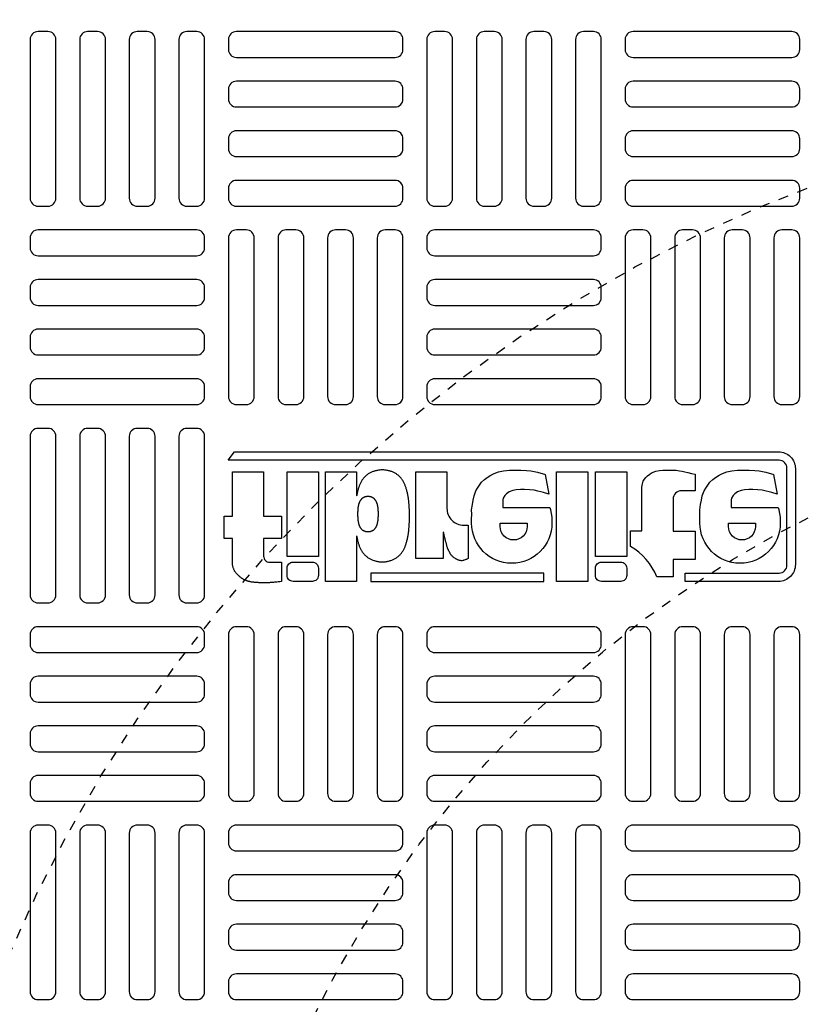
# Model space of a CAD drawing. Extents: x -169 to 6736, y -208 to 3022.
# Tile 444 of 656: x 1512 to 1520, y 1484 to 1494. Entities that reach past the tile are written whole.
import ezdxf

# ---------------------------------------------------------------- set-up
doc = ezdxf.new("R2010")
doc.units = 0
doc.header["$MEASUREMENT"] = 0
doc.linetypes.add('HIDDEN2', pattern=[0.28125, 0.1875, -0.09375])
doc.layers.get('DEFPOINTS').update_dxf_attribs({"linetype": 'CONTINUOUS'})
for name, color, linetype in [('TANK-MANHOLE-COVER-40', 2, 'CONTINUOUS'), ('TANK-MANHOLE-COVER-HATCH-40', 252, 'CONTINUOUS'), ('TANK-SLOPE', 3, 'CONTINUOUS')]:
    doc.layers.add(name, color=color, linetype=linetype)

msp = doc.modelspace()

# ---------------------------------------------------------------- linework, layer by layer
at = {"layer": 'DEFPOINTS', "color": 8, "linetype": 'HIDDEN2', "ltscale": 0.125}
msp.add_circle((1524.85787, 1479.01839), 14, dxfattribs=at)
msp.add_circle((1524.85787, 1479.01839), 14, dxfattribs=at)
at = {"layer": 'DEFPOINTS', "color": 8, "linetype": 'HIDDEN2', "ltscale": 0.5}
msp.add_circle((1524.85787, 1479.01839), 11, dxfattribs=at)
msp.add_circle((1524.85787, 1479.01839), 11, dxfattribs=at)
at = {"layer": 'TANK-MANHOLE-COVER-40', "color": 2}
for points in [[(1518.6821, 1488.20786), (1518.6821, 1488.29129), (1519.6146, 1488.29129, 0.4142136), (1519.69312, 1488.36981), (1519.69312, 1489.33225, 0.4142136), (1519.6146, 1489.41077), (1514.14687, 1489.41077), (1514.20979, 1489.49419), (1519.60969, 1489.49419, -0.4142136), (1519.77655, 1489.32734), (1519.77655, 1488.37471, -0.4142136), (1519.60969, 1488.20786)], [(1517.32849, 1489.07487), (1517.27695, 1489.08934), (1517.24947, 1489.09758), (1517.22108, 1489.1049), (1517.1826, 1489.11222), (1517.13955, 1489.1168), (1517.08733, 1489.11863), (1517.04886, 1489.11954), (1517.00581, 1489.11588), (1516.971, 1489.10947), (1516.93619, 1489.09758), (1516.90962, 1489.07744), (1516.89217, 1489.05992), (1516.87764, 1489.03486), (1516.87289, 1489.01657), (1516.87289, 1488.94319), (1517.33947, 1488.94319), (1517.34695, 1488.92058), (1517.35046, 1488.89954), (1517.35553, 1488.86604), (1517.35865, 1488.84071), (1517.35982, 1488.81656), (1517.36073, 1488.78738, -1), (1516.56254, 1488.78738), (1516.56306, 1488.82733), (1516.56399, 1488.87631), (1516.56306, 1488.9179), (1516.57046, 1488.97058), (1516.57786, 1489.01587), (1516.58711, 1489.05746), (1516.60469, 1489.10552), (1516.62041, 1489.13417), (1516.64169, 1489.16374), (1516.66204, 1489.19147), (1516.68979, 1489.2192), (1516.71846, 1489.24045), (1516.75269, 1489.26263), (1516.78691, 1489.27927), (1516.83131, 1489.29591), (1516.87941, 1489.30607), (1516.93769, 1489.31254), (1516.99874, 1489.31347), (1517.05054, 1489.31347), (1517.10696, 1489.30977), (1517.15044, 1489.30422), (1517.18559, 1489.2996), (1517.21704, 1489.29128), (1517.24941, 1489.28389), (1517.28549, 1489.2728), (1517.29291, 1489.26934)], [(1518.78291, 1489.27169), (1518.78291, 1489.10814), (1518.6461, 1489.10814, 0.4142136), (1518.56267, 1489.02472), (1518.56267, 1488.70757), (1518.78291, 1488.70757), (1518.78291, 1488.42686), (1518.56267, 1488.42686), (1518.56267, 1488.25294), (1518.40325, 1488.25294, 0.1618679), (1518.14129, 1488.55584), (1518.14129, 1488.70884), (1518.25268, 1488.70884), (1518.25268, 1489.14355), (1518.2589, 1489.176), (1518.26644, 1489.20149), (1518.27804, 1489.22176), (1518.29311, 1489.23972), (1518.31051, 1489.25652), (1518.3308, 1489.27332), (1518.34935, 1489.28549), (1518.39226, 1489.30287), (1518.42879, 1489.30982), (1518.46068, 1489.31329), (1518.48793, 1489.31329), (1518.52445, 1489.31329), (1518.56214, 1489.31329), (1518.59345, 1489.31098), (1518.62592, 1489.30692), (1518.65201, 1489.30171), (1518.68042, 1489.29476), (1518.70999, 1489.28838), (1518.7471, 1489.27969)], [(1519.13894, 1489.01657), (1519.13894, 1488.94319), (1519.60552, 1488.94319), (1519.613, 1488.92058), (1519.61651, 1488.89954), (1519.62158, 1488.86604), (1519.6247, 1488.84071), (1519.62587, 1488.81656), (1519.62678, 1488.78738, -1), (1518.82859, 1488.78738), (1518.82912, 1488.82733), (1518.83004, 1488.87631), (1518.82912, 1488.9179), (1518.83652, 1488.97058), (1518.84392, 1489.01587), (1518.85317, 1489.05746), (1518.87074, 1489.10552), (1518.88647, 1489.13417), (1518.90774, 1489.16374), (1518.92809, 1489.19147), (1518.95584, 1489.2192), (1518.98452, 1489.24045), (1519.01874, 1489.26263), (1519.05297, 1489.27927), (1519.09737, 1489.29591), (1519.14547, 1489.30607), (1519.20374, 1489.31254), (1519.26479, 1489.31347), (1519.31659, 1489.31347), (1519.37302, 1489.30977), (1519.41649, 1489.30422), (1519.45164, 1489.2996), (1519.48309, 1489.29128), (1519.51547, 1489.28389), (1519.55154, 1489.2728), (1519.55896, 1489.26934), (1519.59454, 1489.07487), (1519.54301, 1489.08934), (1519.51553, 1489.09758), (1519.48713, 1489.1049), (1519.44866, 1489.11222), (1519.4056, 1489.1168), (1519.35339, 1489.11863), (1519.31492, 1489.11954), (1519.27186, 1489.11588), (1519.23705, 1489.10947), (1519.20224, 1489.09758), (1519.17568, 1489.07744), (1519.15822, 1489.05992), (1519.1437, 1489.03486)], [(1517.1137, 1488.78738), (1517.1137, 1488.7527, -1), (1516.84694, 1488.7527), (1516.84694, 1488.78738)], [(1519.37975, 1488.78738), (1519.37975, 1488.7527, -1), (1519.11299, 1488.7527), (1519.11299, 1488.78738)], [(1514.79183, 1488.39949), (1514.98263, 1488.39949, -0.4142136), (1515.04222, 1488.3399), (1515.04222, 1488.26745, -0.4142136), (1514.98263, 1488.20786), (1514.79183, 1488.20786, -0.4142136), (1514.73224, 1488.26745), (1514.73224, 1488.3399, -0.4142136)], [(1517.85228, 1488.39949), (1518.04309, 1488.39949, -0.4142136), (1518.10268, 1488.3399), (1518.10268, 1488.26745, -0.4142136), (1518.04309, 1488.20786), (1517.85228, 1488.20786, -0.4142136), (1517.79269, 1488.26745), (1517.79269, 1488.3399, -0.4142136)]]:
    msp.add_lwpolyline(points, format="xyb", close=True, dxfattribs=at)
for points in [[(1514.18878, 1488.38152), (1514.18878, 1488.63494), (1514.10725, 1488.63494), (1514.10725, 1488.85495), (1514.18878, 1488.85495), (1514.18878, 1489.29497), (1514.49877, 1489.29497), (1514.49877, 1488.85495), (1514.677, 1488.85495), (1514.677, 1488.63494), (1514.49877, 1488.63494), (1514.49877, 1488.45908, 0.4142136), (1514.55836, 1488.39949), (1514.677, 1488.39949), (1514.677, 1488.20786)], [(1516.2854, 1488.69546), (1516.27961, 1488.69546), (1516.27961, 1488.43446), (1516.00839, 1488.43446), (1516.00839, 1489.29497), (1516.31838, 1489.29497), (1516.31838, 1488.93311, 0.4142136), (1516.48523, 1488.76625), (1516.52893, 1488.76625), (1516.52893, 1488.43446, -0.0155145), (1516.51536, 1488.42763, -0.0247331), (1516.50652, 1488.42404, -0.0059457), (1516.49086, 1488.41877, -0.0128698), (1516.48353, 1488.41661, -0.049414), (1516.46705, 1488.41391, -0.0539295), (1516.45176, 1488.41458, -0.0366274), (1516.43726, 1488.4179, -0.0425645), (1516.42539, 1488.42269, -0.0062906), (1516.41503, 1488.42809, -0.008872), (1516.40781, 1488.43215, -0.0093213), (1516.39628, 1488.43918, -0.0097415), (1516.3855, 1488.44633, -0.0289061), (1516.3753, 1488.4543, -0.0276934), (1516.36567, 1488.46376, -0.0266299), (1516.35659, 1488.47485, -0.0416471), (1516.3518, 1488.48267, -0.0002646), (1516.34686, 1488.49252, -0.0001633), (1516.33885, 1488.50848, -0.000116), (1516.32964, 1488.52688, -0.0006659), (1516.32804, 1488.53009, -0.0348426), (1516.32544, 1488.53638, -0.014153), (1516.3206, 1488.55239, -0.0016759), (1516.31688, 1488.56626, 0.0030302), (1516.31316, 1488.58013, 0.0003982), (1516.30944, 1488.59362, -0.0007237), (1516.30572, 1488.6071, -0.0016601), (1516.30134, 1488.62333, -0.0066972), (1516.30032, 1488.62737, -0.0037939), (1516.29945, 1488.63111, -0.0006926), (1516.29491, 1488.65168, -0.0002719), (1516.29436, 1488.65419, -0.0000196), (1516.28679, 1488.68884, -0.0026773), (1516.28572, 1488.69388, -0.0001013), (1516.28539, 1488.69546)]]:
    msp.add_lwpolyline(points, format="xyb", dxfattribs=at)
for points in [[(1514.73224, 1489.29497), (1515.04222, 1489.29497), (1515.04222, 1488.45571), (1514.73224, 1488.45571)], [(1517.4071, 1489.29497), (1517.71709, 1489.29497), (1517.71709, 1488.20786), (1517.4071, 1488.20786)], [(1517.79269, 1489.29497), (1518.10268, 1489.29497), (1518.10268, 1488.45571), (1517.79269, 1488.45571)], [(1515.63783, 1488.89599), (1515.63767, 1488.89859), (1515.6375, 1488.90124), (1515.63732, 1488.90391), (1515.63713, 1488.90661), (1515.63694, 1488.90934), (1515.63674, 1488.91208), (1515.63655, 1488.91483), (1515.63636, 1488.91759), (1515.63617, 1488.92035), (1515.63598, 1488.92312), (1515.63578, 1488.92592), (1515.63556, 1488.92875), (1515.63531, 1488.93163), (1515.63502, 1488.93457), (1515.63468, 1488.93758), (1515.63428, 1488.94068), (1515.63383, 1488.94387), (1515.63331, 1488.94713), (1515.63274, 1488.95045), (1515.63211, 1488.95379), (1515.63145, 1488.95715), (1515.63075, 1488.9605), (1515.63001, 1488.96381), (1515.62925, 1488.96707), (1515.62847, 1488.97026), (1515.62766, 1488.97337), (1515.62683, 1488.97641), (1515.62597, 1488.97938), (1515.62507, 1488.98228), (1515.62414, 1488.98512), (1515.62317, 1488.98789), (1515.62216, 1488.9906), (1515.6211, 1488.99324), (1515.62, 1488.99583), (1515.61884, 1488.99837), (1515.61763, 1489.00085), (1515.61637, 1489.00329), (1515.61506, 1489.00568), (1515.61369, 1489.00803), (1515.61226, 1489.01034), (1515.61076, 1489.01261), (1515.60921, 1489.01484), (1515.6076, 1489.01702), (1515.60594, 1489.01915), (1515.60421, 1489.02122), (1515.60244, 1489.02322), (1515.60061, 1489.02515), (1515.59872, 1489.02699), (1515.59679, 1489.02876), (1515.5948, 1489.03044), (1515.59274, 1489.03205), (1515.59062, 1489.03359), (1515.58842, 1489.03506), (1515.58613, 1489.03648), (1515.58376, 1489.03784), (1515.58129, 1489.03916), (1515.57873, 1489.04044), (1515.57607, 1489.04167), (1515.57334, 1489.04284), (1515.57054, 1489.04395), (1515.56768, 1489.04499), (1515.56478, 1489.04596), (1515.56184, 1489.04684), (1515.55888, 1489.04763), (1515.55591, 1489.04832), (1515.55294, 1489.04891), (1515.54995, 1489.04941), (1515.54696, 1489.04982), (1515.54396, 1489.05013), (1515.54096, 1489.05035), (1515.53795, 1489.05048), (1515.53495, 1489.05053), (1515.53194, 1489.05048), (1515.52894, 1489.05035), (1515.52594, 1489.05013), (1515.52294, 1489.04982), (1515.51995, 1489.04941), (1515.51696, 1489.04891), (1515.51398, 1489.04832), (1515.51101, 1489.04763), (1515.50806, 1489.04684), (1515.50512, 1489.04596), (1515.50222, 1489.04499), (1515.49936, 1489.04395), (1515.49656, 1489.04284), (1515.49382, 1489.04167), (1515.49117, 1489.04044), (1515.4886, 1489.03916), (1515.48613, 1489.03784), (1515.48376, 1489.03648), (1515.48148, 1489.03506), (1515.47928, 1489.03359), (1515.47715, 1489.03205), (1515.4751, 1489.03044), (1515.47311, 1489.02876), (1515.47117, 1489.02699), (1515.46929, 1489.02515), (1515.46746, 1489.02322), (1515.46568, 1489.02122), (1515.46396, 1489.01915), (1515.46229, 1489.01702), (1515.46068, 1489.01484), (1515.45913, 1489.01261), (1515.45764, 1489.01034), (1515.45621, 1489.00803), (1515.45484, 1489.00568), (1515.45352, 1489.00329), (1515.45226, 1489.00085), (1515.45106, 1488.99837), (1515.4499, 1488.99583), (1515.44879, 1488.99324), (1515.44774, 1488.9906), (1515.44672, 1488.98789), (1515.44575, 1488.98512), (1515.44482, 1488.98228), (1515.44393, 1488.97938), (1515.44306, 1488.97641), (1515.44223, 1488.97337), (1515.44143, 1488.97026), (1515.44064, 1488.96707), (1515.43988, 1488.96381), (1515.43915, 1488.9605), (1515.43845, 1488.95715), (1515.43778, 1488.95379), (1515.43716, 1488.95045), (1515.43659, 1488.94713), (1515.43607, 1488.94387), (1515.43561, 1488.94068), (1515.43522, 1488.93758), (1515.43488, 1488.93457), (1515.43459, 1488.93163), (1515.43434, 1488.92875), (1515.43412, 1488.92592), (1515.43391, 1488.92312), (1515.43373, 1488.92035), (1515.43354, 1488.91759), (1515.43335, 1488.91483), (1515.43315, 1488.91208), (1515.43296, 1488.90934), (1515.43276, 1488.90661), (1515.43257, 1488.90391), (1515.43239, 1488.90124), (1515.43223, 1488.89859), (1515.43207, 1488.89599), (1515.43193, 1488.89342), (1515.43181, 1488.8909), (1515.43171, 1488.8884), (1515.43162, 1488.88593), (1515.43156, 1488.88349), (1515.43151, 1488.88106), (1515.43148, 1488.87864), (1515.43147, 1488.87622), (1515.43148, 1488.87381), (1515.43151, 1488.87139), (1515.43156, 1488.86896), (1515.43162, 1488.86652), (1515.43171, 1488.86405), (1515.43181, 1488.86155), (1515.43193, 1488.85903), (1515.43207, 1488.85646), (1515.43223, 1488.85386), (1515.43239, 1488.85121), (1515.43257, 1488.84854), (1515.43276, 1488.84583), (1515.43296, 1488.84311), (1515.43315, 1488.84037), (1515.43335, 1488.83762), (1515.43354, 1488.83486), (1515.43373, 1488.8321), (1515.43391, 1488.82933), (1515.43412, 1488.82653), (1515.43434, 1488.8237), (1515.43459, 1488.82082), (1515.43488, 1488.81788), (1515.43522, 1488.81487), (1515.43561, 1488.81177), (1515.43607, 1488.80858), (1515.43659, 1488.80532), (1515.43716, 1488.802), (1515.43778, 1488.79865), (1515.43845, 1488.7953), (1515.43915, 1488.79195), (1515.43988, 1488.78864), (1515.44064, 1488.78538), (1515.44143, 1488.78219), (1515.44223, 1488.77908), (1515.44306, 1488.77604), (1515.44393, 1488.77307), (1515.44482, 1488.77017), (1515.44575, 1488.76733), (1515.44672, 1488.76456), (1515.44774, 1488.76185), (1515.44879, 1488.7592), (1515.4499, 1488.75662), (1515.45106, 1488.75408), (1515.45226, 1488.7516), (1515.45352, 1488.74916), (1515.45484, 1488.74677), (1515.45621, 1488.74442), (1515.45764, 1488.74211), (1515.45913, 1488.73984), (1515.46068, 1488.73761), (1515.46229, 1488.73542), (1515.46396, 1488.7333), (1515.46568, 1488.73123), (1515.46746, 1488.72923), (1515.46929, 1488.7273), (1515.47117, 1488.72545), (1515.47311, 1488.72369), (1515.4751, 1488.72201), (1515.47715, 1488.7204), (1515.47928, 1488.71886), (1515.48148, 1488.71739), (1515.48376, 1488.71597), (1515.48613, 1488.71461), (1515.4886, 1488.71329), (1515.49117, 1488.71201), (1515.49382, 1488.71078), (1515.49656, 1488.70961), (1515.49936, 1488.7085), (1515.50222, 1488.70745), (1515.50512, 1488.70649), (1515.50806, 1488.70561), (1515.51101, 1488.70482), (1515.51398, 1488.70413), (1515.51696, 1488.70353), (1515.51995, 1488.70304), (1515.52294, 1488.70263), (1515.52594, 1488.70232), (1515.52894, 1488.7021), (1515.53194, 1488.70197), (1515.53495, 1488.70192), (1515.53795, 1488.70197), (1515.54096, 1488.7021), (1515.54396, 1488.70232), (1515.54696, 1488.70263), (1515.54995, 1488.70304), (1515.55294, 1488.70353), (1515.55591, 1488.70413), (1515.55888, 1488.70482), (1515.56184, 1488.70561), (1515.56478, 1488.70649), (1515.56768, 1488.70745), (1515.57054, 1488.7085), (1515.57334, 1488.70961), (1515.57607, 1488.71078), (1515.57873, 1488.71201), (1515.58129, 1488.71329), (1515.58376, 1488.71461), (1515.58613, 1488.71597), (1515.58842, 1488.71739), (1515.59062, 1488.71886), (1515.59274, 1488.7204), (1515.5948, 1488.72201), (1515.59679, 1488.72369), (1515.59872, 1488.72545), (1515.60061, 1488.7273), (1515.60244, 1488.72923), (1515.60421, 1488.73123), (1515.60594, 1488.7333), (1515.6076, 1488.73542), (1515.60921, 1488.73761), (1515.61076, 1488.73984), (1515.61226, 1488.74211), (1515.61369, 1488.74442), (1515.61506, 1488.74677), (1515.61637, 1488.74916), (1515.61763, 1488.7516), (1515.61884, 1488.75408), (1515.62, 1488.75662), (1515.6211, 1488.7592), (1515.62216, 1488.76185), (1515.62317, 1488.76456), (1515.62414, 1488.76733), (1515.62507, 1488.77017), (1515.62597, 1488.77307), (1515.62683, 1488.77604), (1515.62766, 1488.77908), (1515.62847, 1488.78219), (1515.62925, 1488.78538), (1515.63001, 1488.78864), (1515.63075, 1488.79195), (1515.63145, 1488.7953), (1515.63211, 1488.79865), (1515.63274, 1488.802), (1515.63331, 1488.80532), (1515.63383, 1488.80858), (1515.63428, 1488.81177), (1515.63468, 1488.81487), (1515.63502, 1488.81788), (1515.63531, 1488.82082), (1515.63556, 1488.8237), (1515.63578, 1488.82653), (1515.63598, 1488.82933), (1515.63617, 1488.8321), (1515.63636, 1488.83486), (1515.63655, 1488.83762), (1515.63674, 1488.84037), (1515.63694, 1488.84311), (1515.63713, 1488.84583), (1515.63732, 1488.84854), (1515.6375, 1488.85121), (1515.63767, 1488.85386), (1515.63783, 1488.85646), (1515.63796, 1488.85903), (1515.63808, 1488.86155), (1515.63819, 1488.86405), (1515.63827, 1488.86652), (1515.63834, 1488.86896), (1515.63839, 1488.87139), (1515.63842, 1488.87381), (1515.63843, 1488.87622), (1515.63842, 1488.87864), (1515.63839, 1488.88106), (1515.63834, 1488.88349), (1515.63827, 1488.88593), (1515.63819, 1488.8884), (1515.63808, 1488.8909), (1515.63796, 1488.89342)], [(1515.56246, 1488.29129), (1515.56246, 1488.20786), (1517.28072, 1488.20786), (1517.28072, 1488.29129)]]:
    msp.add_lwpolyline(points, close=True, dxfattribs=at)
for points in [[(1515.42189, 1488.65962), (1515.42189, 1488.20786), (1515.1119, 1488.20786), (1515.1119, 1489.29497), (1515.42189, 1489.29497), (1515.42189, 1489.05696)], [(1515.42189, 1488.65962), (1515.4227, 1488.65525), (1515.42445, 1488.64646), (1515.42628, 1488.6377), (1515.42821, 1488.62903), (1515.4302, 1488.6205), (1515.43224, 1488.61216), (1515.43435, 1488.60401), (1515.43653, 1488.59605), (1515.43878, 1488.58828), (1515.44113, 1488.58068), (1515.44356, 1488.57326), (1515.4461, 1488.56601), (1515.44876, 1488.55892), (1515.45153, 1488.55199), (1515.45442, 1488.54522), (1515.45744, 1488.53858), (1515.4606, 1488.53208), (1515.4639, 1488.5257), (1515.46734, 1488.51945), (1515.47094, 1488.5133), (1515.47468, 1488.50725), (1515.47859, 1488.5013), (1515.48265, 1488.49546), (1515.48686, 1488.48975), (1515.49122, 1488.48418), (1515.49573, 1488.47877), (1515.50038, 1488.47353), (1515.50517, 1488.46849), (1515.5101, 1488.46365), (1515.51517, 1488.45904), (1515.52038, 1488.45464), (1515.52576, 1488.45043), (1515.53132, 1488.4464), (1515.53708, 1488.44254), (1515.54306, 1488.43883), (1515.54926, 1488.43526), (1515.55572, 1488.4318), (1515.56244, 1488.42846), (1515.56939, 1488.42525), (1515.57655, 1488.42217), (1515.58388, 1488.41927), (1515.59136, 1488.41654), (1515.59896, 1488.41401), (1515.60664, 1488.41171), (1515.61438, 1488.40965), (1515.62215, 1488.40783), (1515.62995, 1488.40628), (1515.63777, 1488.40497), (1515.6456, 1488.40391), (1515.65345, 1488.4031), (1515.6613, 1488.40252), (1515.66917, 1488.40217), (1515.67703, 1488.40206), (1515.6849, 1488.40217), (1515.69276, 1488.40252), (1515.70062, 1488.4031), (1515.70847, 1488.40391), (1515.7163, 1488.40497), (1515.72411, 1488.40628), (1515.73191, 1488.40783), (1515.73968, 1488.40965), (1515.74742, 1488.41171), (1515.75511, 1488.41401), (1515.7627, 1488.41654), (1515.77018, 1488.41927), (1515.77752, 1488.42217), (1515.78467, 1488.42525), (1515.79163, 1488.42846), (1515.79834, 1488.4318), (1515.8048, 1488.43526), (1515.81101, 1488.43883), (1515.81699, 1488.44254), (1515.82275, 1488.4464), (1515.82831, 1488.45043), (1515.83369, 1488.45464), (1515.8389, 1488.45904), (1515.84396, 1488.46365), (1515.84889, 1488.46849), (1515.85368, 1488.47353), (1515.85833, 1488.47877), (1515.86284, 1488.48418), (1515.8672, 1488.48975), (1515.87142, 1488.49546), (1515.87548, 1488.5013), (1515.87938, 1488.50725), (1515.88313, 1488.5133), (1515.88672, 1488.51945), (1515.89016, 1488.5257), (1515.89346, 1488.53208), (1515.89662, 1488.53858), (1515.89964, 1488.54522), (1515.90254, 1488.55199), (1515.90531, 1488.55892), (1515.90796, 1488.56601), (1515.9105, 1488.57326), (1515.91294, 1488.58068), (1515.91528, 1488.58828), (1515.91754, 1488.59605), (1515.91971, 1488.60401), (1515.92182, 1488.61216), (1515.92387, 1488.6205), (1515.92586, 1488.62903), (1515.92778, 1488.6377), (1515.92962, 1488.64646), (1515.93136, 1488.65525), (1515.93299, 1488.66402), (1515.93449, 1488.67269), (1515.93585, 1488.68124), (1515.93704, 1488.68958), (1515.93808, 1488.69769), (1515.93896, 1488.70557), (1515.93972, 1488.71327), (1515.94038, 1488.72081), (1515.94096, 1488.72822), (1515.94149, 1488.73554), (1515.94198, 1488.7428), (1515.94247, 1488.75002), (1515.94297, 1488.75724), (1515.94348, 1488.76444), (1515.94399, 1488.77161), (1515.9445, 1488.77874), (1515.94499, 1488.78582), (1515.94546, 1488.79282), (1515.94591, 1488.79974), (1515.94631, 1488.80656), (1515.94667, 1488.81327), (1515.94699, 1488.81989), (1515.94726, 1488.82642), (1515.94748, 1488.83288), (1515.94766, 1488.83928), (1515.94779, 1488.84564), (1515.94786, 1488.85197), (1515.94789, 1488.85829), (1515.94786, 1488.86461), (1515.94779, 1488.87094), (1515.94766, 1488.8773), (1515.94748, 1488.8837), (1515.94726, 1488.89016), (1515.94699, 1488.89669), (1515.94667, 1488.9033), (1515.94631, 1488.91002), (1515.94591, 1488.91684), (1515.94546, 1488.92376), (1515.94499, 1488.93076), (1515.9445, 1488.93783), (1515.94399, 1488.94497), (1515.94348, 1488.95214), (1515.94297, 1488.95934), (1515.94247, 1488.96656), (1515.94198, 1488.97378), (1515.94149, 1488.98104), (1515.94096, 1488.98835), (1515.94038, 1488.99577), (1515.93972, 1489.00331), (1515.93896, 1489.01101), (1515.93808, 1489.01889), (1515.93704, 1489.027), (1515.93585, 1489.03534), (1515.93449, 1489.04388), (1515.93299, 1489.05256), (1515.93136, 1489.06133), (1515.92962, 1489.07012), (1515.92778, 1489.07888), (1515.92586, 1489.08755), (1515.92387, 1489.09608), (1515.92182, 1489.10442), (1515.91971, 1489.11257), (1515.91754, 1489.12053), (1515.91528, 1489.1283), (1515.91294, 1489.1359), (1515.9105, 1489.14332), (1515.90796, 1489.15057), (1515.90531, 1489.15766), (1515.90254, 1489.16459), (1515.89964, 1489.17136), (1515.89662, 1489.178), (1515.89346, 1489.1845), (1515.89016, 1489.19088), (1515.88672, 1489.19713), (1515.88313, 1489.20328), (1515.87938, 1489.20933), (1515.87548, 1489.21528), (1515.87142, 1489.22112), (1515.8672, 1489.22683), (1515.86284, 1489.2324), (1515.85833, 1489.23781), (1515.85368, 1489.24305), (1515.84889, 1489.24809), (1515.84396, 1489.25293), (1515.8389, 1489.25754), (1515.83369, 1489.26194), (1515.82831, 1489.26615), (1515.82275, 1489.27018), (1515.81699, 1489.27404), (1515.81101, 1489.27775), (1515.8048, 1489.28132), (1515.79834, 1489.28478), (1515.79163, 1489.28812), (1515.78467, 1489.29133), (1515.77752, 1489.29441), (1515.77018, 1489.29731), (1515.7627, 1489.30004), (1515.75511, 1489.30256), (1515.74742, 1489.30487), (1515.73968, 1489.30693), (1515.73191, 1489.30874), (1515.72411, 1489.3103), (1515.7163, 1489.31161), (1515.70847, 1489.31267), (1515.70062, 1489.31348), (1515.69276, 1489.31406), (1515.6849, 1489.3144), (1515.67703, 1489.31452), (1515.66917, 1489.3144), (1515.6613, 1489.31406), (1515.65345, 1489.31348), (1515.6456, 1489.31267), (1515.63777, 1489.31161), (1515.62995, 1489.3103), (1515.62215, 1489.30874), (1515.61438, 1489.30693), (1515.60664, 1489.30487), (1515.59896, 1489.30256), (1515.59136, 1489.30004), (1515.58388, 1489.29731), (1515.57655, 1489.29441), (1515.56939, 1489.29133), (1515.56244, 1489.28812), (1515.55572, 1489.28478), (1515.54926, 1489.28132), (1515.54306, 1489.27775), (1515.53708, 1489.27404), (1515.53132, 1489.27018), (1515.52576, 1489.26615), (1515.52038, 1489.26194), (1515.51517, 1489.25754), (1515.5101, 1489.25293), (1515.50517, 1489.24809), (1515.50038, 1489.24305), (1515.49573, 1489.23781), (1515.49122, 1489.2324), (1515.48686, 1489.22683), (1515.48265, 1489.22112), (1515.47859, 1489.21528), (1515.47468, 1489.20933), (1515.47094, 1489.20328), (1515.46734, 1489.19713), (1515.4639, 1489.19088), (1515.4606, 1489.1845), (1515.45744, 1489.178), (1515.45442, 1489.17136), (1515.45153, 1489.16459), (1515.44876, 1489.15766), (1515.4461, 1489.15057), (1515.44356, 1489.14332), (1515.44113, 1489.1359), (1515.43878, 1489.1283), (1515.43653, 1489.12053), (1515.43435, 1489.11257), (1515.43224, 1489.10442), (1515.4302, 1489.09608), (1515.42821, 1489.08755), (1515.42628, 1489.07888), (1515.42445, 1489.07012), (1515.4227, 1489.06133), (1515.42189, 1489.05696)], [(1514.677, 1488.20786), (1514.65934, 1488.20556), (1514.6439, 1488.20358), (1514.63038, 1488.2019), (1514.61847, 1488.20048), (1514.6079, 1488.1993), (1514.59834, 1488.19832), (1514.58952, 1488.19753), (1514.58112, 1488.19688), (1514.5729, 1488.19635), (1514.5648, 1488.19592), (1514.55679, 1488.19559), (1514.54886, 1488.19533), (1514.54098, 1488.19514), (1514.53315, 1488.19501), (1514.52534, 1488.19491), (1514.51754, 1488.19484), (1514.50971, 1488.19479), (1514.50186, 1488.19477), (1514.49395, 1488.19477), (1514.48596, 1488.19482), (1514.47788, 1488.19492), (1514.46968, 1488.19508), (1514.46134, 1488.19531), (1514.45286, 1488.19562), (1514.44421, 1488.19602), (1514.43547, 1488.1965), (1514.42673, 1488.19707), (1514.41807, 1488.19772), (1514.40958, 1488.19845), (1514.40134, 1488.19925), (1514.39345, 1488.20014), (1514.38598, 1488.2011), (1514.37901, 1488.20213), (1514.37249, 1488.20324), (1514.36638, 1488.20441), (1514.36063, 1488.20564), (1514.35518, 1488.20693), (1514.34997, 1488.20827), (1514.34496, 1488.20967), (1514.3401, 1488.21112), (1514.33532, 1488.21261), (1514.33063, 1488.21416), (1514.32602, 1488.21578), (1514.32148, 1488.21749), (1514.317, 1488.21931), (1514.31259, 1488.22124), (1514.30823, 1488.2233), (1514.30392, 1488.22551), (1514.29966, 1488.22787), (1514.29546, 1488.23037), (1514.29136, 1488.23295), (1514.28738, 1488.2356), (1514.28353, 1488.23828), (1514.27985, 1488.24096), (1514.27635, 1488.2436), (1514.27307, 1488.24617), (1514.27, 1488.24864), (1514.26712, 1488.25106), (1514.26435, 1488.25344), (1514.26165, 1488.25583), (1514.25896, 1488.25826), (1514.25622, 1488.26078), (1514.25337, 1488.26341), (1514.25036, 1488.2662), (1514.24714, 1488.26916), (1514.24376, 1488.27231), (1514.24026, 1488.27562), (1514.23669, 1488.27909), (1514.23311, 1488.28269), (1514.22957, 1488.28642), (1514.22611, 1488.29026), (1514.22279, 1488.2942), (1514.21966, 1488.29824), (1514.2167, 1488.30241), (1514.21391, 1488.30672), (1514.21126, 1488.31123), (1514.20876, 1488.31596), (1514.20639, 1488.32095), (1514.20413, 1488.32623), (1514.20197, 1488.33184), (1514.1999, 1488.33778), (1514.19793, 1488.34399), (1514.19607, 1488.35037), (1514.19433, 1488.35683), (1514.19272, 1488.36326), (1514.19125, 1488.36959), (1514.18993, 1488.3757), (1514.18878, 1488.38152)]]:
    msp.add_lwpolyline(points, dxfattribs=at)
at = {"layer": 'TANK-MANHOLE-COVER-40', "color": 4, "linetype": 'Continuous'}
msp.add_circle((1524.85864, 1479.01839), 22.63902, dxfattribs=at)
at = {"layer": 'TANK-MANHOLE-COVER-40', "color": 1, "linetype": 'Continuous'}
msp.add_circle((1524.85864, 1479.01839), 22.44094, dxfattribs=at)
at = {"layer": 'TANK-MANHOLE-COVER-40', "color": 2, "linetype": 'Continuous'}
msp.add_circle((1524.85864, 1479.01839), 21.65354, dxfattribs=at)
at = {"layer": 'TANK-MANHOLE-COVER-HATCH-40', "linetype": 'Continuous', "flags": 128}
for points in [[(1512.35864, 1491.93178, 0.4142136), (1512.43738, 1492.01052), (1512.43738, 1493.58532, 0.4142136), (1512.35864, 1493.66406), (1512.26021, 1493.66406, 0.4142136), (1512.18147, 1493.58532), (1512.18147, 1492.01052, 0.4142136), (1512.26021, 1491.93178)], [(1512.85076, 1491.93178, 0.4142136), (1512.9295, 1492.01052), (1512.9295, 1493.58532, 0.4142136), (1512.85076, 1493.66406), (1512.75234, 1493.66406, 0.4142136), (1512.6736, 1493.58532), (1512.6736, 1492.01052, 0.4142136), (1512.75234, 1491.93178)], [(1513.34289, 1491.93178, 0.4142136), (1513.42163, 1492.01052), (1513.42163, 1493.58532, 0.4142136), (1513.34289, 1493.66406), (1513.24446, 1493.66406, 0.4142136), (1513.16572, 1493.58532), (1513.16572, 1492.01052, 0.4142136), (1513.24446, 1491.93178)], [(1513.83501, 1491.93178, 0.4142136), (1513.91375, 1492.01052), (1513.91375, 1493.58532, 0.4142136), (1513.83501, 1493.66406), (1513.73659, 1493.66406, 0.4142136), (1513.65785, 1493.58532), (1513.65785, 1492.01052, 0.4142136), (1513.73659, 1491.93178)], [(1514.14997, 1493.4869, 0.4142136), (1514.22871, 1493.40816), (1515.80352, 1493.40816, 0.4142136), (1515.88226, 1493.4869), (1515.88226, 1493.58532, 0.4142136), (1515.80352, 1493.66406), (1514.22871, 1493.66406, 0.4142136), (1514.14997, 1493.58532)], [(1516.29564, 1491.93178, 0.4142136), (1516.37438, 1492.01052), (1516.37438, 1493.58532, 0.4142136), (1516.29564, 1493.66406), (1516.19722, 1493.66406, 0.4142136), (1516.11848, 1493.58532), (1516.11848, 1492.01052, 0.4142136), (1516.19722, 1491.93178)], [(1516.78777, 1491.93178, 0.4142136), (1516.86651, 1492.01052), (1516.86651, 1493.58532, 0.4142136), (1516.78777, 1493.66406), (1516.68934, 1493.66406, 0.4142136), (1516.6106, 1493.58532), (1516.6106, 1492.01052, 0.4142136), (1516.68934, 1491.93178)], [(1517.2799, 1491.93178, 0.4142136), (1517.35864, 1492.01052), (1517.35864, 1493.58532, 0.4142136), (1517.2799, 1493.66406), (1517.18147, 1493.66406, 0.4142136), (1517.10273, 1493.58532), (1517.10273, 1492.01052, 0.4142136), (1517.18147, 1491.93178)], [(1517.77202, 1491.93178, 0.4142136), (1517.85076, 1492.01052), (1517.85076, 1493.58532, 0.4142136), (1517.77202, 1493.66406), (1517.6736, 1493.66406, 0.4142136), (1517.59486, 1493.58532), (1517.59486, 1492.01052, 0.4142136), (1517.6736, 1491.93178)], [(1518.08698, 1493.4869, 0.4142136), (1518.16572, 1493.40816), (1519.74053, 1493.40816, 0.4142136), (1519.81927, 1493.4869), (1519.81927, 1493.58532, 0.4142136), (1519.74053, 1493.66406), (1518.16572, 1493.66406, 0.4142136), (1518.08698, 1493.58532)], [(1514.14997, 1492.99477, 0.4142136), (1514.22871, 1492.91603), (1515.80352, 1492.91603, 0.4142136), (1515.88226, 1492.99477), (1515.88226, 1493.09319, 0.4142136), (1515.80352, 1493.17194), (1514.22871, 1493.17194, 0.4142136), (1514.14997, 1493.09319)], [(1518.08698, 1492.99477, 0.4142136), (1518.16572, 1492.91603), (1519.74053, 1492.91603, 0.4142136), (1519.81927, 1492.99477), (1519.81927, 1493.09319, 0.4142136), (1519.74053, 1493.17194), (1518.16572, 1493.17194, 0.4142136), (1518.08698, 1493.09319)], [(1514.14997, 1492.50264, 0.4142136), (1514.22871, 1492.4239), (1515.80352, 1492.4239, 0.4142136), (1515.88226, 1492.50264), (1515.88226, 1492.60107, 0.4142136), (1515.80352, 1492.67981), (1514.22871, 1492.67981, 0.4142136), (1514.14997, 1492.60107)], [(1518.08698, 1492.50264, 0.4142136), (1518.16572, 1492.4239), (1519.74053, 1492.4239, 0.4142136), (1519.81927, 1492.50264), (1519.81927, 1492.60107, 0.4142136), (1519.74053, 1492.67981), (1518.16572, 1492.67981, 0.4142136), (1518.08698, 1492.60107)], [(1514.14997, 1492.01052, 0.4142136), (1514.22871, 1491.93178), (1515.80352, 1491.93178, 0.4142136), (1515.88226, 1492.01052), (1515.88226, 1492.10894, 0.4142136), (1515.80352, 1492.18768), (1514.22871, 1492.18768, 0.4142136), (1514.14997, 1492.10894)], [(1518.08698, 1492.01052, 0.4142136), (1518.16572, 1491.93178), (1519.74053, 1491.93178, 0.4142136), (1519.81927, 1492.01052), (1519.81927, 1492.10894, 0.4142136), (1519.74053, 1492.18768), (1518.16572, 1492.18768, 0.4142136), (1518.08698, 1492.10894)], [(1513.91375, 1491.61682, 0.4142136), (1513.83501, 1491.69556), (1512.26021, 1491.69556, 0.4142136), (1512.18147, 1491.61682), (1512.18147, 1491.51839, 0.4142136), (1512.26021, 1491.43965), (1513.83501, 1491.43965, 0.4142136), (1513.91375, 1491.51839)], [(1514.32714, 1489.96327, 0.4142136), (1514.40588, 1490.04201), (1514.40588, 1491.61682, 0.4142136), (1514.32714, 1491.69556), (1514.22871, 1491.69556, 0.4142136), (1514.14997, 1491.61682), (1514.14997, 1490.04201, 0.4142136), (1514.22871, 1489.96327)], [(1514.81927, 1489.96327, 0.4142136), (1514.89801, 1490.04201), (1514.89801, 1491.61682, 0.4142136), (1514.81927, 1491.69556), (1514.72084, 1491.69556, 0.4142136), (1514.6421, 1491.61682), (1514.6421, 1490.04201, 0.4142136), (1514.72084, 1489.96327)], [(1515.31139, 1489.96327, 0.4142136), (1515.39013, 1490.04201), (1515.39013, 1491.61682, 0.4142136), (1515.31139, 1491.69556), (1515.21297, 1491.69556, 0.4142136), (1515.13423, 1491.61682), (1515.13423, 1490.04201, 0.4142136), (1515.21297, 1489.96327)], [(1515.80352, 1489.96327, 0.4142136), (1515.88226, 1490.04201), (1515.88226, 1491.61682, 0.4142136), (1515.80352, 1491.69556), (1515.70509, 1491.69556, 0.4142136), (1515.62635, 1491.61682), (1515.62635, 1490.04201, 0.4142136), (1515.70509, 1489.96327)], [(1517.85076, 1491.61682, 0.4142136), (1517.77202, 1491.69556), (1516.19722, 1491.69556, 0.4142136), (1516.11848, 1491.61682), (1516.11848, 1491.51839, 0.4142136), (1516.19722, 1491.43965), (1517.77202, 1491.43965, 0.4142136), (1517.85076, 1491.51839)], [(1518.26415, 1489.96327, 0.4142136), (1518.34289, 1490.04201), (1518.34289, 1491.61682, 0.4142136), (1518.26415, 1491.69556), (1518.16572, 1491.69556, 0.4142136), (1518.08698, 1491.61682), (1518.08698, 1490.04201, 0.4142136), (1518.16572, 1489.96327)], [(1518.75627, 1489.96327, 0.4142136), (1518.83501, 1490.04201), (1518.83501, 1491.61682, 0.4142136), (1518.75627, 1491.69556), (1518.65785, 1491.69556, 0.4142136), (1518.57911, 1491.61682), (1518.57911, 1490.04201, 0.4142136), (1518.65785, 1489.96327)], [(1519.2484, 1489.96327, 0.4142136), (1519.32714, 1490.04201), (1519.32714, 1491.61682, 0.4142136), (1519.2484, 1491.69556), (1519.14997, 1491.69556, 0.4142136), (1519.07123, 1491.61682), (1519.07123, 1490.04201, 0.4142136), (1519.14997, 1489.96327)], [(1519.74053, 1489.96327, 0.4142136), (1519.81927, 1490.04201), (1519.81927, 1491.61682, 0.4142136), (1519.74053, 1491.69556), (1519.6421, 1491.69556, 0.4142136), (1519.56336, 1491.61682), (1519.56336, 1490.04201, 0.4142136), (1519.6421, 1489.96327)], [(1513.91375, 1491.12469, 0.4142136), (1513.83501, 1491.20343), (1512.26021, 1491.20343, 0.4142136), (1512.18147, 1491.12469), (1512.18147, 1491.02627, 0.4142136), (1512.26021, 1490.94753), (1513.83501, 1490.94753, 0.4142136), (1513.91375, 1491.02627)], [(1517.85076, 1491.12469, 0.4142136), (1517.77202, 1491.20343), (1516.19722, 1491.20343, 0.4142136), (1516.11848, 1491.12469), (1516.11848, 1491.02627, 0.4142136), (1516.19722, 1490.94753), (1517.77202, 1490.94753, 0.4142136), (1517.85076, 1491.02627)], [(1513.91375, 1490.63256, 0.4142136), (1513.83501, 1490.71131), (1512.26021, 1490.71131, 0.4142136), (1512.18147, 1490.63256), (1512.18147, 1490.53414, 0.4142136), (1512.26021, 1490.4554), (1513.83501, 1490.4554, 0.4142136), (1513.91375, 1490.53414)], [(1517.85076, 1490.63256, 0.4142136), (1517.77202, 1490.71131), (1516.19722, 1490.71131, 0.4142136), (1516.11848, 1490.63256), (1516.11848, 1490.53414, 0.4142136), (1516.19722, 1490.4554), (1517.77202, 1490.4554, 0.4142136), (1517.85076, 1490.53414)], [(1513.91375, 1490.14044, 0.4142136), (1513.83501, 1490.21918), (1512.26021, 1490.21918, 0.4142136), (1512.18147, 1490.14044), (1512.18147, 1490.04201, 0.4142136), (1512.26021, 1489.96327), (1513.83501, 1489.96327, 0.4142136), (1513.91375, 1490.04201)], [(1517.85076, 1490.14044, 0.4142136), (1517.77202, 1490.21918), (1516.19722, 1490.21918, 0.4142136), (1516.11848, 1490.14044), (1516.11848, 1490.04201, 0.4142136), (1516.19722, 1489.96327), (1517.77202, 1489.96327, 0.4142136), (1517.85076, 1490.04201)], [(1512.35864, 1487.99477, 0.4142136), (1512.43738, 1488.07351), (1512.43738, 1489.64831, 0.4142136), (1512.35864, 1489.72705), (1512.26021, 1489.72705, 0.4142136), (1512.18147, 1489.64831), (1512.18147, 1488.07351, 0.4142136), (1512.26021, 1487.99477)], [(1512.85076, 1487.99477, 0.4142136), (1512.9295, 1488.07351), (1512.9295, 1489.64831, 0.4142136), (1512.85076, 1489.72705), (1512.75234, 1489.72705, 0.4142136), (1512.6736, 1489.64831), (1512.6736, 1488.07351, 0.4142136), (1512.75234, 1487.99477)], [(1513.34289, 1487.99477, 0.4142136), (1513.42163, 1488.07351), (1513.42163, 1489.64831, 0.4142136), (1513.34289, 1489.72705), (1513.24446, 1489.72705, 0.4142136), (1513.16572, 1489.64831), (1513.16572, 1488.07351, 0.4142136), (1513.24446, 1487.99477)], [(1513.83501, 1487.99477, 0.4142136), (1513.91375, 1488.07351), (1513.91375, 1489.64831, 0.4142136), (1513.83501, 1489.72705), (1513.73659, 1489.72705, 0.4142136), (1513.65785, 1489.64831), (1513.65785, 1488.07351, 0.4142136), (1513.73659, 1487.99477)], [(1513.91375, 1487.67981, 0.4142136), (1513.83501, 1487.75855), (1512.26021, 1487.75855, 0.4142136), (1512.18147, 1487.67981), (1512.18147, 1487.58138, 0.4142136), (1512.26021, 1487.50264), (1513.83501, 1487.50264, 0.4142136), (1513.91375, 1487.58138)], [(1514.32714, 1486.02627, 0.4142136), (1514.40588, 1486.10501), (1514.40588, 1487.67981, 0.4142136), (1514.32714, 1487.75855), (1514.22871, 1487.75855, 0.4142136), (1514.14997, 1487.67981), (1514.14997, 1486.10501, 0.4142136), (1514.22871, 1486.02627)], [(1514.81927, 1486.02627, 0.4142136), (1514.89801, 1486.10501), (1514.89801, 1487.67981, 0.4142136), (1514.81927, 1487.75855), (1514.72084, 1487.75855, 0.4142136), (1514.6421, 1487.67981), (1514.6421, 1486.10501, 0.4142136), (1514.72084, 1486.02627)], [(1515.31139, 1486.02627, 0.4142136), (1515.39013, 1486.10501), (1515.39013, 1487.67981, 0.4142136), (1515.31139, 1487.75855), (1515.21297, 1487.75855, 0.4142136), (1515.13423, 1487.67981), (1515.13423, 1486.10501, 0.4142136), (1515.21297, 1486.02627)], [(1515.80352, 1486.02627, 0.4142136), (1515.88226, 1486.10501), (1515.88226, 1487.67981, 0.4142136), (1515.80352, 1487.75855), (1515.70509, 1487.75855, 0.4142136), (1515.62635, 1487.67981), (1515.62635, 1486.10501, 0.4142136), (1515.70509, 1486.02627)], [(1517.85076, 1487.67981, 0.4142136), (1517.77202, 1487.75855), (1516.19722, 1487.75855, 0.4142136), (1516.11848, 1487.67981), (1516.11848, 1487.58138, 0.4142136), (1516.19722, 1487.50264), (1517.77202, 1487.50264, 0.4142136), (1517.85076, 1487.58138)], [(1518.26415, 1486.02627, 0.4142136), (1518.34289, 1486.10501), (1518.34289, 1487.67981, 0.4142136), (1518.26415, 1487.75855), (1518.16572, 1487.75855, 0.4142136), (1518.08698, 1487.67981), (1518.08698, 1486.10501, 0.4142136), (1518.16572, 1486.02627)], [(1518.75627, 1486.02627, 0.4142136), (1518.83501, 1486.10501), (1518.83501, 1487.67981, 0.4142136), (1518.75627, 1487.75855), (1518.65785, 1487.75855, 0.4142136), (1518.57911, 1487.67981), (1518.57911, 1486.10501, 0.4142136), (1518.65785, 1486.02627)], [(1519.2484, 1486.02627, 0.4142136), (1519.32714, 1486.10501), (1519.32714, 1487.67981, 0.4142136), (1519.2484, 1487.75855), (1519.14997, 1487.75855, 0.4142136), (1519.07123, 1487.67981), (1519.07123, 1486.10501, 0.4142136), (1519.14997, 1486.02627)], [(1519.74053, 1486.02627, 0.4142136), (1519.81927, 1486.10501), (1519.81927, 1487.67981, 0.4142136), (1519.74053, 1487.75855), (1519.6421, 1487.75855, 0.4142136), (1519.56336, 1487.67981), (1519.56336, 1486.10501, 0.4142136), (1519.6421, 1486.02627)], [(1513.91375, 1487.18768, 0.4142136), (1513.83501, 1487.26642), (1512.26021, 1487.26642, 0.4142136), (1512.18147, 1487.18768), (1512.18147, 1487.08926, 0.4142136), (1512.26021, 1487.01052), (1513.83501, 1487.01052, 0.4142136), (1513.91375, 1487.08926)], [(1517.85076, 1487.18768, 0.4142136), (1517.77202, 1487.26642), (1516.19722, 1487.26642, 0.4142136), (1516.11848, 1487.18768), (1516.11848, 1487.08926, 0.4142136), (1516.19722, 1487.01052), (1517.77202, 1487.01052, 0.4142136), (1517.85076, 1487.08926)], [(1513.91375, 1486.69556, 0.4142136), (1513.83501, 1486.7743), (1512.26021, 1486.7743, 0.4142136), (1512.18147, 1486.69556), (1512.18147, 1486.59713, 0.4142136), (1512.26021, 1486.51839), (1513.83501, 1486.51839, 0.4142136), (1513.91375, 1486.59713)], [(1517.85076, 1486.69556, 0.4142136), (1517.77202, 1486.7743), (1516.19722, 1486.7743, 0.4142136), (1516.11848, 1486.69556), (1516.11848, 1486.59713, 0.4142136), (1516.19722, 1486.51839), (1517.77202, 1486.51839, 0.4142136), (1517.85076, 1486.59713)], [(1513.91375, 1486.20343, 0.4142136), (1513.83501, 1486.28217), (1512.26021, 1486.28217, 0.4142136), (1512.18147, 1486.20343), (1512.18147, 1486.10501, 0.4142136), (1512.26021, 1486.02627), (1513.83501, 1486.02627, 0.4142136), (1513.91375, 1486.10501)], [(1517.85076, 1486.20343, 0.4142136), (1517.77202, 1486.28217), (1516.19722, 1486.28217, 0.4142136), (1516.11848, 1486.20343), (1516.11848, 1486.10501, 0.4142136), (1516.19722, 1486.02627), (1517.77202, 1486.02627, 0.4142136), (1517.85076, 1486.10501)], [(1512.35864, 1484.05776, 0.4142136), (1512.43738, 1484.1365), (1512.43738, 1485.71131, 0.4142136), (1512.35864, 1485.79005), (1512.26021, 1485.79005, 0.4142136), (1512.18147, 1485.71131), (1512.18147, 1484.1365, 0.4142136), (1512.26021, 1484.05776)], [(1512.85076, 1484.05776, 0.4142136), (1512.9295, 1484.1365), (1512.9295, 1485.71131, 0.4142136), (1512.85076, 1485.79005), (1512.75234, 1485.79005, 0.4142136), (1512.6736, 1485.71131), (1512.6736, 1484.1365, 0.4142136), (1512.75234, 1484.05776)], [(1513.34289, 1484.05776, 0.4142136), (1513.42163, 1484.1365), (1513.42163, 1485.71131, 0.4142136), (1513.34289, 1485.79005), (1513.24446, 1485.79005, 0.4142136), (1513.16572, 1485.71131), (1513.16572, 1484.1365, 0.4142136), (1513.24446, 1484.05776)], [(1513.83501, 1484.05776, 0.4142136), (1513.91375, 1484.1365), (1513.91375, 1485.71131, 0.4142136), (1513.83501, 1485.79005), (1513.73659, 1485.79005, 0.4142136), (1513.65785, 1485.71131), (1513.65785, 1484.1365, 0.4142136), (1513.73659, 1484.05776)], [(1514.14997, 1485.61288, 0.4142136), (1514.22871, 1485.53414), (1515.80352, 1485.53414, 0.4142136), (1515.88226, 1485.61288), (1515.88226, 1485.71131, 0.4142136), (1515.80352, 1485.79005), (1514.22871, 1485.79005, 0.4142136), (1514.14997, 1485.71131)], [(1516.29564, 1484.05776, 0.4142136), (1516.37438, 1484.1365), (1516.37438, 1485.71131, 0.4142136), (1516.29564, 1485.79005), (1516.19722, 1485.79005, 0.4142136), (1516.11848, 1485.71131), (1516.11848, 1484.1365, 0.4142136), (1516.19722, 1484.05776)], [(1516.78777, 1484.05776, 0.4142136), (1516.86651, 1484.1365), (1516.86651, 1485.71131, 0.4142136), (1516.78777, 1485.79005), (1516.68934, 1485.79005, 0.4142136), (1516.6106, 1485.71131), (1516.6106, 1484.1365, 0.4142136), (1516.68934, 1484.05776)], [(1517.2799, 1484.05776, 0.4142136), (1517.35864, 1484.1365), (1517.35864, 1485.71131, 0.4142136), (1517.2799, 1485.79005), (1517.18147, 1485.79005, 0.4142136), (1517.10273, 1485.71131), (1517.10273, 1484.1365, 0.4142136), (1517.18147, 1484.05776)], [(1517.77202, 1484.05776, 0.4142136), (1517.85076, 1484.1365), (1517.85076, 1485.71131, 0.4142136), (1517.77202, 1485.79005), (1517.6736, 1485.79005, 0.4142136), (1517.59486, 1485.71131), (1517.59486, 1484.1365, 0.4142136), (1517.6736, 1484.05776)], [(1518.08698, 1485.61288, 0.4142136), (1518.16572, 1485.53414), (1519.74053, 1485.53414, 0.4142136), (1519.81927, 1485.61288), (1519.81927, 1485.71131, 0.4142136), (1519.74053, 1485.79005), (1518.16572, 1485.79005, 0.4142136), (1518.08698, 1485.71131)], [(1514.14997, 1485.12075, 0.4142136), (1514.22871, 1485.04201), (1515.80352, 1485.04201, 0.4142136), (1515.88226, 1485.12075), (1515.88226, 1485.21918, 0.4142136), (1515.80352, 1485.29792), (1514.22871, 1485.29792, 0.4142136), (1514.14997, 1485.21918)], [(1518.08698, 1485.12075, 0.4142136), (1518.16572, 1485.04201), (1519.74053, 1485.04201, 0.4142136), (1519.81927, 1485.12075), (1519.81927, 1485.21918, 0.4142136), (1519.74053, 1485.29792), (1518.16572, 1485.29792, 0.4142136), (1518.08698, 1485.21918)], [(1514.14997, 1484.62863, 0.4142136), (1514.22871, 1484.54989), (1515.80352, 1484.54989, 0.4142136), (1515.88226, 1484.62863), (1515.88226, 1484.72705, 0.4142136), (1515.80352, 1484.80579), (1514.22871, 1484.80579, 0.4142136), (1514.14997, 1484.72705)], [(1518.08698, 1484.62863, 0.4142136), (1518.16572, 1484.54989), (1519.74053, 1484.54989, 0.4142136), (1519.81927, 1484.62863), (1519.81927, 1484.72705, 0.4142136), (1519.74053, 1484.80579), (1518.16572, 1484.80579, 0.4142136), (1518.08698, 1484.72705)], [(1514.14997, 1484.1365, 0.4142136), (1514.22871, 1484.05776), (1515.80352, 1484.05776, 0.4142136), (1515.88226, 1484.1365), (1515.88226, 1484.23493, 0.4142136), (1515.80352, 1484.31367), (1514.22871, 1484.31367, 0.4142136), (1514.14997, 1484.23493)], [(1518.08698, 1484.1365, 0.4142136), (1518.16572, 1484.05776), (1519.74053, 1484.05776, 0.4142136), (1519.81927, 1484.1365), (1519.81927, 1484.23493, 0.4142136), (1519.74053, 1484.31367), (1518.16572, 1484.31367, 0.4142136), (1518.08698, 1484.23493)]]:
    msp.add_lwpolyline(points, format="xyb", close=True, dxfattribs=at)
at = {"layer": 'TANK-SLOPE'}
msp.add_lwpolyline([(1587.79289, 1496.32826, -0.7443694), (1587.79335, 1461.71019), (1534.79806, 1445.83602, -1.343419), (1534.79718, 1512.20103)], format="xyb", close=True, dxfattribs=at)

doc.saveas('drawing.dxf')
